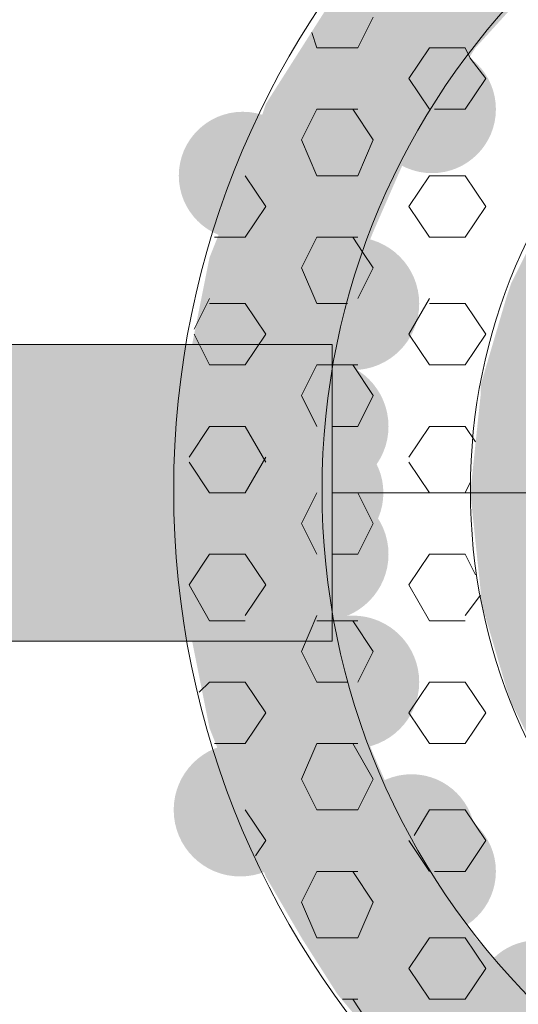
# Model space of a CAD drawing. Extents: x 3940905 to 4145695, y 925352 to 1109797.
# Tile 773 of 1056: x 4038415 to 4038465, y 1099890 to 1099988. Entities that reach past the tile are written whole.
import ezdxf

# ---------------------------------------------------------------- set-up
doc = ezdxf.new("R2010")
doc.units = 0
doc.header["$LTSCALE"] = 750
doc.header["$MEASUREMENT"] = 0
doc.layers.add('CKD Equipments', color=252, linetype='CONTINUOUS', lineweight=0)

msp = doc.modelspace()

# ---------------------------------------------------------------- hatches: boundary and pattern name
at = {"layer": 'CKD Equipments', "true_color": 0x808080}
h = msp.add_hatch(color=8, dxfattribs=at)
h.paths.add_polyline_path([(4038460.39, 1099985.279), (4038446.652, 1099990.876), (4038465.478, 1099990.876)])
h.paths.add_polyline_path([(4038443.091, 1099985.279), (4038460.39, 1099985.279), (4038446.652, 1099990.876)])
h = msp.add_hatch(color=8, dxfattribs=at)
h.paths.add_polyline_path([(4038456.829, 1099979.682), (4038443.091, 1099985.279), (4038460.39, 1099985.279)])
h.paths.add_polyline_path([(4038439.529, 1099979.682), (4038456.829, 1099979.682), (4038443.091, 1099985.279)])
h = msp.add_hatch(color=8, dxfattribs=at)
edge = h.paths.add_edge_path(flags=16)
edge.add_arc((4038456.065, 1099979.173), 6.36, 0, 360)
h = msp.add_hatch(color=8, dxfattribs=at)
h.paths.add_polyline_path([(4038453.776, 1099975.103), (4038439.529, 1099979.682), (4038456.829, 1099979.682)])
h.paths.add_polyline_path([(4038438.003, 1099975.103), (4038453.776, 1099975.103), (4038439.529, 1099979.682)])
h = msp.add_hatch(color=8, dxfattribs=at)
edge = h.paths.add_edge_path(flags=16)
edge.add_arc((4038437.239, 1099972.559), 6.36, 0, 360)
h = msp.add_hatch(color=8, dxfattribs=at)
h.paths.add_polyline_path([(4038450.214, 1099966.962), (4038438.003, 1099975.103), (4038453.776, 1099975.103)])
h.paths.add_polyline_path([(4038434.95, 1099966.962), (4038450.214, 1099966.962), (4038438.003, 1099975.103)])
h = msp.add_hatch(color=8, dxfattribs=at)
h.paths.add_polyline_path([(4038470.058, 1099961.874), (4038467.514, 1099968.997), (4038474.128, 1099968.997)])
h.paths.add_polyline_path([(4038463.952, 1099961.874), (4038470.058, 1099961.874), (4038467.514, 1099968.997)])
h = msp.add_hatch(color=8, dxfattribs=at)
h.paths.add_polyline_path([(4038449.196, 1099964.418), (4038434.95, 1099966.962), (4038450.214, 1099966.962)])
h.paths.add_polyline_path([(4038433.932, 1099964.418), (4038449.196, 1099964.418), (4038434.95, 1099966.962)])
h = msp.add_hatch(color=8, dxfattribs=at)
edge = h.paths.add_edge_path(flags=16)
edge.add_arc((4038448.179, 1099959.838), 6.615, 0, 360)
h = msp.add_hatch(color=8, dxfattribs=at)
h.paths.add_polyline_path([(4038446.652, 1099954.241), (4038433.932, 1099964.418), (4038449.196, 1099964.418)])
h.paths.add_polyline_path([(4038431.897, 1099954.241), (4038446.652, 1099954.241), (4038433.932, 1099964.418)])
h = msp.add_hatch(color=8, dxfattribs=at)
h.paths.add_polyline_path([(4038469.549, 1099960.347), (4038463.952, 1099961.874), (4038470.058, 1099961.874)])
h.paths.add_polyline_path([(4038463.443, 1099960.347), (4038469.549, 1099960.347), (4038463.952, 1099961.874)])
h = msp.add_hatch(color=8, dxfattribs=at)
h.paths.add_polyline_path([(4038467.005, 1099951.697), (4038463.443, 1099960.347), (4038469.549, 1099960.347)])
h.paths.add_polyline_path([(4038460.899, 1099951.697), (4038467.005, 1099951.697), (4038463.443, 1099960.347)])
at = {"layer": 'CKD Equipments', "true_color": 0xff0000}
h = msp.add_hatch(color=1, dxfattribs=at)
h.paths.add_polyline_path([(4038394.245, 1099926.257), (4038446.144, 1099955.768), (4038394.245, 1099955.768)])
h.paths.add_polyline_path([(4038446.144, 1099926.257), (4038394.245, 1099926.257), (4038446.144, 1099955.768)])
at = {"layer": 'CKD Equipments', "true_color": 0x808080}
h = msp.add_hatch(color=8, dxfattribs=at)
h.paths.add_polyline_path([(4038446.144, 1099952.715), (4038431.897, 1099954.241), (4038446.652, 1099954.241)])
h.paths.add_polyline_path([(4038431.897, 1099952.715), (4038446.144, 1099952.715), (4038431.897, 1099954.241)])
h = msp.add_hatch(color=8, dxfattribs=at)
edge = h.paths.add_edge_path(flags=16)
edge.add_arc((4038445.126, 1099947.627), 6.615, 0, 360)
h = msp.add_hatch(color=8, dxfattribs=at)
h.paths.add_polyline_path([(4038445.126, 1099941.012), (4038431.897, 1099952.715), (4038446.144, 1099952.715)])
h.paths.add_polyline_path([(4038430.879, 1099941.012), (4038445.126, 1099941.012), (4038431.897, 1099952.715)])
h = msp.add_hatch(color=8, dxfattribs=at)
h.paths.add_polyline_path([(4038466.496, 1099950.68), (4038460.899, 1099951.697), (4038467.005, 1099951.697)])
h.paths.add_polyline_path([(4038460.899, 1099950.68), (4038466.496, 1099950.68), (4038460.899, 1099951.697)])
h = msp.add_hatch(color=8, dxfattribs=at)
h.paths.add_polyline_path([(4038465.987, 1099941.012), (4038460.899, 1099950.68), (4038466.496, 1099950.68)])
h.paths.add_polyline_path([(4038459.881, 1099941.012), (4038465.987, 1099941.012), (4038460.899, 1099950.68)])
h = msp.add_hatch(color=8, dxfattribs=at)
edge = h.paths.add_edge_path(flags=16)
edge.add_arc((4038444.871, 1099941.012), 6.36, 0, 360)
h = msp.add_hatch(color=8, dxfattribs=at)
h.paths.add_polyline_path([(4038446.144, 1099929.31), (4038430.879, 1099941.012), (4038445.126, 1099941.012)])
h.paths.add_polyline_path([(4038431.897, 1099929.31), (4038446.144, 1099929.31), (4038430.879, 1099941.012)])
h = msp.add_hatch(color=8, dxfattribs=at)
edge = h.paths.add_edge_path(flags=16)
edge.add_arc((4038445.126, 1099934.906), 6.615, 0, 360)
h = msp.add_hatch(color=8, dxfattribs=at)
h.paths.add_polyline_path([(4038466.496, 1099931.345), (4038459.881, 1099941.012), (4038465.987, 1099941.012)])
h.paths.add_polyline_path([(4038460.899, 1099931.345), (4038466.496, 1099931.345), (4038459.881, 1099941.012)])
h = msp.add_hatch(color=8, dxfattribs=at)
h.paths.add_polyline_path([(4038467.005, 1099930.327), (4038460.899, 1099931.345), (4038466.496, 1099931.345)])
h.paths.add_polyline_path([(4038460.899, 1099930.327), (4038467.005, 1099930.327), (4038460.899, 1099931.345)])
h = msp.add_hatch(color=8, dxfattribs=at)
h.paths.add_polyline_path([(4038469.549, 1099921.677), (4038460.899, 1099930.327), (4038467.005, 1099930.327)])
h.paths.add_polyline_path([(4038463.443, 1099921.677), (4038469.549, 1099921.677), (4038460.899, 1099930.327)])
h = msp.add_hatch(color=8, dxfattribs=at)
h.paths.add_polyline_path([(4038446.652, 1099927.783), (4038431.897, 1099929.31), (4038446.144, 1099929.31)])
h.paths.add_polyline_path([(4038431.897, 1099927.783), (4038446.652, 1099927.783), (4038431.897, 1099929.31)])
h = msp.add_hatch(color=8, dxfattribs=at)
edge = h.paths.add_edge_path(flags=16)
edge.add_arc((4038448.179, 1099922.186), 6.615, 0, 360)
h = msp.add_hatch(color=8, dxfattribs=at)
h.paths.add_polyline_path([(4038449.196, 1099917.607), (4038431.897, 1099927.783), (4038446.652, 1099927.783)])
h.paths.add_polyline_path([(4038433.932, 1099917.607), (4038449.196, 1099917.607), (4038431.897, 1099927.783)])
h = msp.add_hatch(color=8, dxfattribs=at)
h.paths.add_polyline_path([(4038470.058, 1099920.151), (4038463.443, 1099921.677), (4038469.549, 1099921.677)])
h.paths.add_polyline_path([(4038463.952, 1099920.151), (4038470.058, 1099920.151), (4038463.443, 1099921.677)])
h = msp.add_hatch(color=8, dxfattribs=at)
h.paths.add_polyline_path([(4038474.128, 1099913.028), (4038463.952, 1099920.151), (4038470.058, 1099920.151)])
h.paths.add_polyline_path([(4038467.514, 1099913.028), (4038474.128, 1099913.028), (4038463.952, 1099920.151)])
h = msp.add_hatch(color=8, dxfattribs=at)
h.paths.add_polyline_path([(4038450.214, 1099915.063), (4038433.932, 1099917.607), (4038449.196, 1099917.607)])
h.paths.add_polyline_path([(4038434.95, 1099915.063), (4038450.214, 1099915.063), (4038433.932, 1099917.607)])
h = msp.add_hatch(color=8, dxfattribs=at)
edge = h.paths.add_edge_path(flags=16)
edge.add_arc((4038436.985, 1099909.466), 6.615, 0, 360)
h = msp.add_hatch(color=8, dxfattribs=at)
h.paths.add_polyline_path([(4038453.776, 1099906.922), (4038434.95, 1099915.063), (4038450.214, 1099915.063)])
h.paths.add_polyline_path([(4038438.003, 1099906.922), (4038453.776, 1099906.922), (4038434.95, 1099915.063)])
h = msp.add_hatch(color=8, dxfattribs=at)
edge = h.paths.add_edge_path(flags=16)
edge.add_arc((4038454.03, 1099906.667), 6.353, 0, 360)
h = msp.add_hatch(color=8, dxfattribs=at)
edge = h.paths.add_edge_path(flags=16)
edge.add_arc((4038456.065, 1099903.36), 6.36, 0, 360)
h = msp.add_hatch(color=8, dxfattribs=at)
h.paths.add_polyline_path([(4038456.829, 1099902.851), (4038438.003, 1099906.922), (4038453.776, 1099906.922)])
h.paths.add_polyline_path([(4038439.529, 1099902.851), (4038456.829, 1099902.851), (4038438.003, 1099906.922)])
h = msp.add_hatch(color=8, dxfattribs=at)
h.paths.add_polyline_path([(4038460.39, 1099896.746), (4038439.529, 1099902.851), (4038456.829, 1099902.851)])
h.paths.add_polyline_path([(4038443.091, 1099896.746), (4038460.39, 1099896.746), (4038439.529, 1099902.851)])
h = msp.add_hatch(color=8, dxfattribs=at)
h.paths.add_polyline_path([(4038465.478, 1099891.149), (4038443.091, 1099896.746), (4038460.39, 1099896.746)])
h.paths.add_polyline_path([(4038446.652, 1099891.149), (4038465.478, 1099891.149), (4038443.091, 1099896.746)])
h = msp.add_hatch(color=8, dxfattribs=at)
edge = h.paths.add_edge_path(flags=16)
edge.add_arc((4038466.496, 1099890.385), 6.106, 0, 360)
h = msp.add_hatch(color=8, dxfattribs=at)
h.paths.add_polyline_path([(4038468.531, 1099888.096), (4038446.652, 1099891.149), (4038465.478, 1099891.149)])
h.paths.add_polyline_path([(4038449.196, 1099888.096), (4038468.531, 1099888.096), (4038446.652, 1099891.149)])

# ---------------------------------------------------------------- linework, layer by layer
at = {"layer": 'CKD Equipments', "color": 8, "true_color": 0x808080}
for p, q in [((4038450.214, 1099988.332, -7.609), (4038448.688, 1099985.279, -7.609)), ((4038444.108, 1099986.805, -7.609), (4038444.617, 1099985.279, -7.609)), ((4038448.688, 1099985.279, -7.609), (4038444.617, 1099985.279, -7.609)), ((4038455.811, 1099985.279, -7.609), (4038453.776, 1099982.226, -7.609)), ((4038459.373, 1099985.279, -7.609), (4038455.811, 1099985.279, -7.609)), ((4038459.373, 1099985.279, -7.609), (4038459.881, 1099984.261, -7.609)), ((4038459.881, 1099984.261, -7.609), (4038461.408, 1099982.226, -7.609)), ((4038453.776, 1099982.226, -7.609), (4038455.811, 1099979.173, -7.609)), ((4038461.408, 1099982.226, -7.609), (4038459.373, 1099979.173, -7.609)), ((4038444.617, 1099979.173, -7.609), (4038443.091, 1099976.12, -7.609)), ((4038448.688, 1099979.173, -7.609), (4038444.617, 1099979.173, -7.609)), ((4038448.179, 1099979.173, -7.609), (4038450.214, 1099976.12, -7.609)), ((4038459.373, 1099979.173, -7.609), (4038456.32, 1099979.173, -7.609)), ((4038443.091, 1099976.12, -7.609), (4038444.617, 1099972.559, -7.609)), ((4038450.214, 1099976.12, -7.609), (4038448.688, 1099972.559, -7.609)), ((4038437.494, 1099972.559, -7.609), (4038439.529, 1099969.506, -7.609)), ((4038448.688, 1099972.559, -7.609), (4038444.617, 1099972.559, -7.609)), ((4038455.811, 1099972.559, -7.609), (4038453.776, 1099969.506, -7.609)), ((4038459.373, 1099972.559, -7.609), (4038455.811, 1099972.559, -7.609)), ((4038459.373, 1099972.559, -7.609), (4038461.408, 1099969.506, -7.609)), ((4038439.529, 1099969.506, -7.609), (4038437.494, 1099966.453, -7.609)), ((4038453.776, 1099969.506, -7.609), (4038455.811, 1099966.453, -7.609)), ((4038461.408, 1099969.506, -7.609), (4038459.373, 1099966.453, -7.609)), ((4038437.494, 1099966.453, -7.609), (4038434.441, 1099966.453, -7.609)), ((4038444.617, 1099966.453, -7.609), (4038443.091, 1099963.4, -7.609)), ((4038448.688, 1099966.453, -7.609), (4038444.617, 1099966.453, -7.609)), ((4038448.179, 1099966.453, -7.609), (4038449.196, 1099964.926, -7.609)), ((4038459.373, 1099966.453, -7.609), (4038455.811, 1099966.453, -7.609)), ((4038449.196, 1099964.926, -7.609), (4038450.214, 1099963.4, -7.609)), ((4038443.091, 1099963.4, -7.609), (4038444.617, 1099959.838, -7.609)), ((4038450.214, 1099963.4, -7.609), (4038448.688, 1099960.347, -7.609)), ((4038433.932, 1099960.347, -7.609), (4038432.406, 1099957.294, -7.609)), ((4038437.494, 1099959.838, -7.609), (4038433.932, 1099959.838, -7.609)), ((4038437.494, 1099959.838, -7.609), (4038439.529, 1099956.785, -7.609)), ((4038447.67, 1099959.838, -7.609), (4038444.617, 1099959.838, -7.609)), ((4038455.811, 1099960.347, -7.609), (4038453.776, 1099956.785, -7.609)), ((4038459.373, 1099959.838, -7.609), (4038455.811, 1099959.838, -7.609)), ((4038459.373, 1099959.838, -7.609), (4038461.408, 1099956.785, -7.609)), ((4038432.406, 1099956.785, -7.609), (4038433.932, 1099953.733, -7.609)), ((4038439.529, 1099956.785, -7.609), (4038437.494, 1099953.733, -7.609)), ((4038453.776, 1099956.785, -7.609), (4038455.811, 1099953.733, -7.609)), ((4038461.408, 1099956.785, -7.609), (4038459.373, 1099953.733, -7.609)), ((4038342.346, 1099955.768, -7.609), (4038446.144, 1099955.768, -7.609)), ((4038446.144, 1099955.768, -7.609), (4038446.144, 1099926.257, -7.609)), ((4038437.494, 1099953.733, -7.609), (4038433.932, 1099953.733, -7.609)), ((4038444.617, 1099953.733, -7.609), (4038443.091, 1099950.68, -7.609)), ((4038446.652, 1099953.733, -7.609), (4038444.617, 1099953.733, -7.609)), ((4038448.688, 1099953.733, -7.609), (4038446.652, 1099953.733, -7.609)), ((4038448.179, 1099953.733, -7.609), (4038450.214, 1099950.68, -7.609)), ((4038459.373, 1099953.733, -7.609), (4038455.811, 1099953.733, -7.609)), ((4038443.091, 1099950.68, -7.609), (4038444.617, 1099947.627, -7.609)), ((4038450.214, 1099950.68, -7.609), (4038448.688, 1099947.627, -7.609)), ((4038433.932, 1099947.627, -7.609), (4038431.897, 1099944.574, -7.609)), ((4038437.494, 1099947.627, -7.609), (4038433.932, 1099947.627, -7.609)), ((4038437.494, 1099947.627, -7.609), (4038439.529, 1099944.065, -7.609)), ((4038448.688, 1099947.627, -7.609), (4038446.144, 1099947.627, -7.609)), ((4038455.811, 1099947.627, -7.609), (4038453.776, 1099944.574, -7.609)), ((4038459.373, 1099947.627, -7.609), (4038455.811, 1099947.627, -7.609)), ((4038459.373, 1099947.627, -7.609), (4038460.39, 1099946.1, -7.609)), ((4038431.897, 1099944.065, -7.609), (4038433.932, 1099941.012, -7.609)), ((4038439.529, 1099944.574, -7.609), (4038437.494, 1099941.012, -7.609)), ((4038453.776, 1099944.065, -7.609), (4038455.811, 1099941.012, -7.609)), ((4038459.881, 1099942.03, -7.609), (4038459.373, 1099941.012, -7.609)), ((4038437.494, 1099941.012, -7.609), (4038433.932, 1099941.012, -7.609)), ((4038444.617, 1099941.012, -7.609), (4038443.091, 1099937.959, -7.609)), ((4038448.688, 1099941.012, -7.609), (4038446.144, 1099941.012, -7.609)), ((4038588.611, 1099941.012, -7.609), (4038446.144, 1099941.012, -7.609)), ((4038448.179, 1099941.012, -7.609), (4038448.688, 1099941.012, -7.609)), ((4038448.688, 1099941.012, -7.609), (4038450.214, 1099937.959, -7.609)), ((4038459.373, 1099941.012, -7.609), (4038455.811, 1099941.012, -7.609)), ((4038443.091, 1099937.959, -7.609), (4038444.617, 1099934.906, -7.609)), ((4038450.214, 1099937.959, -7.609), (4038448.688, 1099934.906, -7.609)), ((4038433.932, 1099934.906, -7.609), (4038431.897, 1099931.854, -7.609)), ((4038437.494, 1099934.906, -7.609), (4038433.932, 1099934.906, -7.609)), ((4038437.494, 1099934.906, -7.609), (4038439.529, 1099931.854, -7.609)), ((4038448.688, 1099934.906, -7.609), (4038446.144, 1099934.906, -7.609)), ((4038455.811, 1099934.906, -7.609), (4038453.776, 1099931.854, -7.609)), ((4038459.373, 1099934.906, -7.609), (4038455.811, 1099934.906, -7.609)), ((4038459.373, 1099934.906, -7.609), (4038460.39, 1099932.871, -7.609)), ((4038431.897, 1099931.854, -7.609), (4038433.932, 1099928.292, -7.609)), ((4038439.529, 1099931.854, -7.609), (4038437.494, 1099928.801, -7.609)), ((4038453.776, 1099931.854, -7.609), (4038455.811, 1099928.292, -7.609)), ((4038460.899, 1099930.836, -7.609), (4038459.373, 1099928.801, -7.609)), ((4038437.494, 1099928.292, -7.609), (4038433.932, 1099928.292, -7.609)), ((4038444.617, 1099928.801, -7.609), (4038443.091, 1099925.239, -7.609)), ((4038446.652, 1099928.292, -7.609), (4038444.617, 1099928.292, -7.609)), ((4038448.688, 1099928.292, -7.609), (4038446.652, 1099928.292, -7.609)), ((4038448.179, 1099928.292, -7.609), (4038450.214, 1099925.239, -7.609)), ((4038459.373, 1099928.292, -7.609), (4038455.811, 1099928.292, -7.609)), ((4038446.144, 1099926.257, -7.609), (4038342.346, 1099926.257, -7.609)), ((4038443.091, 1099925.239, -7.609), (4038444.617, 1099922.186, -7.609)), ((4038450.214, 1099925.239, -7.609), (4038448.688, 1099922.186, -7.609)), ((4038433.932, 1099922.186, -7.609), (4038432.914, 1099921.169, -7.609)), ((4038437.494, 1099922.186, -7.609), (4038433.932, 1099922.186, -7.609)), ((4038437.494, 1099922.186, -7.609), (4038439.529, 1099919.133, -7.609)), ((4038447.67, 1099922.186, -7.609), (4038444.617, 1099922.186, -7.609)), ((4038455.811, 1099922.186, -7.609), (4038453.776, 1099919.133, -7.609)), ((4038459.373, 1099922.186, -7.609), (4038455.811, 1099922.186, -7.609)), ((4038459.373, 1099922.186, -7.609), (4038461.408, 1099919.133, -7.609)), ((4038439.529, 1099919.133, -7.609), (4038437.494, 1099916.08, -7.609)), ((4038453.776, 1099919.133, -7.609), (4038455.811, 1099916.08, -7.609)), ((4038461.408, 1099919.133, -7.609), (4038459.373, 1099916.08, -7.609)), ((4038437.494, 1099916.08, -7.609), (4038434.441, 1099916.08, -7.609)), ((4038444.617, 1099916.08, -7.609), (4038443.091, 1099912.519, -7.609)), ((4038448.688, 1099916.08, -7.609), (4038444.617, 1099916.08, -7.609)), ((4038448.179, 1099916.08, -7.609), (4038450.214, 1099912.519, -7.609)), ((4038459.373, 1099916.08, -7.609), (4038455.811, 1099916.08, -7.609)), ((4038443.091, 1099912.519, -7.609), (4038444.617, 1099909.466, -7.609)), ((4038450.214, 1099912.519, -7.609), (4038448.688, 1099909.466, -7.609)), ((4038437.494, 1099909.466, -7.609), (4038439.529, 1099906.413, -7.609)), ((4038448.688, 1099909.466, -7.609), (4038444.617, 1099909.466, -7.609)), ((4038455.811, 1099909.466, -7.609), (4038454.285, 1099906.922, -7.609)), ((4038459.373, 1099909.466, -7.609), (4038455.811, 1099909.466, -7.609)), ((4038459.373, 1099909.466, -7.609), (4038461.408, 1099906.413, -7.609)), ((4038439.529, 1099906.413, -7.609), (4038438.511, 1099904.887, -7.609)), ((4038453.776, 1099906.413, -7.609), (4038455.811, 1099903.36, -7.609)), ((4038461.408, 1099906.413, -7.609), (4038459.373, 1099903.36, -7.609)), ((4038444.617, 1099903.36, -7.609), (4038443.091, 1099900.307, -7.609)), ((4038448.688, 1099903.36, -7.609), (4038444.617, 1099903.36, -7.609)), ((4038448.179, 1099903.36, -7.609), (4038450.214, 1099900.307, -7.609)), ((4038459.373, 1099903.36, -7.609), (4038456.32, 1099903.36, -7.609)), ((4038443.091, 1099900.307, -7.609), (4038444.617, 1099896.746, -7.609)), ((4038450.214, 1099900.307, -7.609), (4038448.688, 1099896.746, -7.609)), ((4038448.688, 1099896.746, -7.609), (4038444.617, 1099896.746, -7.609)), ((4038455.811, 1099896.746, -7.609), (4038453.776, 1099893.693, -7.609)), ((4038459.373, 1099896.746, -7.609), (4038455.811, 1099896.746, -7.609)), ((4038459.373, 1099896.746, -7.609), (4038461.408, 1099893.693, -7.609)), ((4038453.776, 1099893.693, -7.609), (4038455.811, 1099890.64, -7.609)), ((4038461.408, 1099893.693, -7.609), (4038459.373, 1099890.64, -7.609)), ((4038448.688, 1099890.64, -7.609), (4038447.161, 1099890.64, -7.609)), ((4038448.179, 1099890.64, -7.609), (4038450.214, 1099887.587, -7.609)), ((4038459.373, 1099890.64, -7.609), (4038455.811, 1099890.64, -7.609))]:
    msp.add_line(p, q, dxfattribs=at)
for radius in [86.753, 71.997, 57.241]:
    msp.add_circle((4038517.123, 1099941.267, -7.609), radius, dxfattribs=at)

doc.saveas('drawing.dxf')
